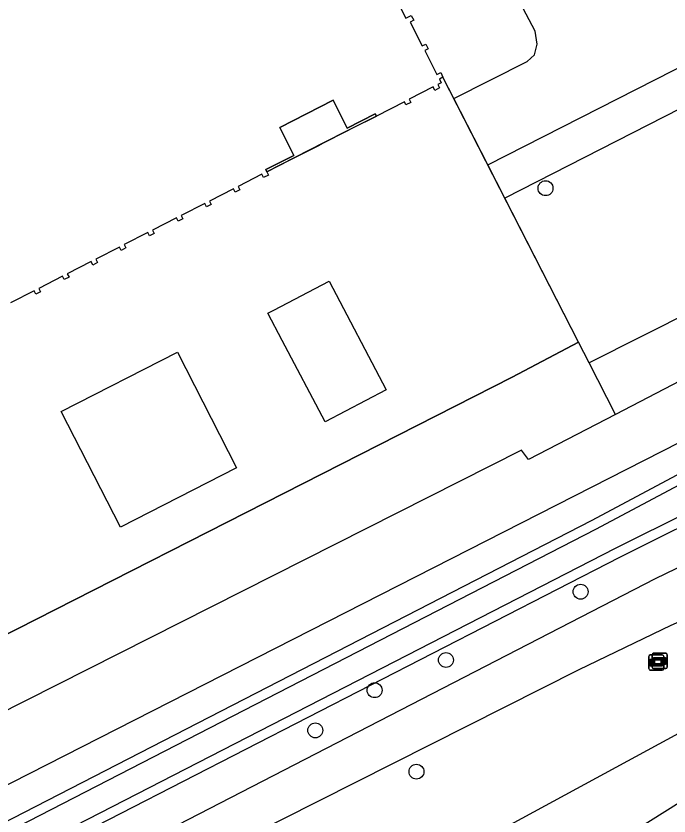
# Model space of a CAD drawing. Extents: x 158838 to 160074, y 386376 to 387776.
# Drawn here: x 159817.9 to 159860.7, y 387187.3 to 387239.8 of the extents above; entities that cross this region are included whole.
import ezdxf

# ---------------------------------------------------------------- set-up
doc = ezdxf.new("R2010")
doc.units = 0
for name, color, linetype in [('IMGEO_Boom', 7, 'Continuous'), ('IMGEO_Fietspad_gesloten', 7, 'Continuous'), ('IMGEO_Groenvoorziening', 7, 'Continuous'), ('IMGEO_Hek', 7, 'Continuous'), ('IMGEO_Pand', 7, 'Continuous'), ('IMGEO_Pand_overbouw', 7, 'Continuous'), ('IMGEO_Rijbaan_lokaal_open', 7, 'Continuous'), ('IMGEO_Verklikker', 7, 'Continuous'), ('IMGEO_Voetpad_halfverhard', 7, 'Continuous'), ('IMGEO_Waterloop', 7, 'Continuous')]:
    doc.layers.add(name, color=color, linetype=linetype)

msp = doc.modelspace()

# ---------------------------------------------------------------- linework, layer by layer
at = {"layer": 'IMGEO_Boom'}
for centre in [(159852.638, 387228.508), (159854.938, 387202.025), (159846.102, 387197.543), (159841.419, 387195.562), (159837.525, 387192.924), (159844.168, 387190.215)]:
    msp.add_circle(centre, 0.489, dxfattribs=at)
at = {"layer": 'IMGEO_Fietspad_gesloten'}
msp.add_lwpolyline([(159664.962, 387064.683), (159669.143, 387067.488), (159691.436, 387081.491), (159720.405, 387099.695), (159809.54, 387155.64), (159810.061, 387155.967), (159863.289, 387189.363), (159865.511, 387190.884), (159867.589, 387192.598), (159869.505, 387194.491), (159871.244, 387196.547), (159872.148, 387197.781), (159876.474, 387203.301)], dxfattribs=at)
at = {"layer": 'IMGEO_Groenvoorziening'}
for points in [[(159891.281, 387231.384), (159893.852, 387228.662), (159870.674, 387216.519), (159808.329, 387184.781)], [(159891.281, 387231.384), (159857.233, 387213.666)], [(159621.159, 387087.114), (159637.161, 387095.227), (159664.203, 387109.128), (159684.482, 387119.174), (159721.072, 387137.979), (159781.198, 387168.407), (159855.649, 387206.702), (159873.796, 387216.367), (159882.45, 387221.507), (159893.934, 387227.463)], [(159896.766, 387226.1), (159881.92, 387217.198), (159872.238, 387211.618), (159857.493, 387204.28), (159755.19, 387151.759), (159650.522, 387098.688), (159630.344, 387088.139), (159559.038, 387051.555), (159555.323, 387049.194), (159554.469, 387048.652)], [(159857.233, 387213.666), (159855.5, 387217.052)], [(159857.233, 387213.666), (159851.517, 387210.691), (159851.068, 387211.319), (159806.318, 387188.722)], [(159697.521, 387107.796), (159737.341, 387129.061), (159774.317, 387148.229), (159848.513, 387185.755), (159868.077, 387196.362), (159868.422, 387197.445), (159870.546, 387204.112)]]:
    msp.add_lwpolyline(points, dxfattribs=at)
at = {"layer": 'IMGEO_Hek'}
for points in [[(159769.309, 387260.873), (159804.244, 387192.604), (159850.444, 387216.105), (159854.805, 387218.409), (159845.908, 387235.79)], [(159891.281, 387231.384), (159893.852, 387228.662), (159870.674, 387216.519), (159808.329, 387184.781), (159733.757, 387146.818)]]:
    msp.add_lwpolyline(points, dxfattribs=at)
at = {"layer": 'IMGEO_Pand'}
for points in [[(159842.675, 387241.222), (159843.472, 387239.659), (159843.827, 387239.839), (159843.989, 387239.526), (159843.754, 387239.405), (159844.549, 387237.853), (159844.777, 387237.97), (159844.938, 387237.654), (159844.71, 387237.538), (159845.512, 387235.972), (159845.762, 387236.1), (159845.908, 387235.79)], [(159845.908, 387235.79), (159845.669, 387235.667), (159845.793, 387235.423), (159845.567, 387235.308), (159845.679, 387235.09), (159845.37, 387234.929), (159845.258, 387235.149), (159843.684, 387234.344), (159843.792, 387234.133), (159843.479, 387233.972), (159843.371, 387234.183), (159841.536, 387233.244)], [(159834.353, 387229.591), (159834.286, 387229.726), (159836.127, 387230.662), (159835.194, 387232.498), (159838.703, 387234.294), (159839.623, 387232.451), (159841.467, 387233.378), (159841.536, 387233.244)], [(159834.353, 387229.591), (159834.449, 387229.361), (159834.137, 387229.205), (159834.025, 387229.424), (159832.467, 387228.627), (159832.579, 387228.408), (159832.258, 387228.25), (159832.148, 387228.464), (159830.588, 387227.666), (159830.7, 387227.446), (159830.395, 387227.291), (159830.283, 387227.51), (159828.715, 387226.708), (159828.825, 387226.492), (159828.519, 387226.337), (159828.409, 387226.552), (159826.84, 387225.749), (159826.953, 387225.527), (159826.647, 387225.374), (159826.535, 387225.593), (159824.987, 387224.802), (159825.098, 387224.583), (159824.786, 387224.424), (159824.675, 387224.642), (159823.119, 387223.847), (159823.23, 387223.63), (159822.921, 387223.462), (159822.807, 387223.687), (159821.25, 387222.891), (159821.363, 387222.67), (159821.05, 387222.513), (159820.939, 387222.732), (159819.378, 387221.934), (159819.49, 387221.715), (159819.179, 387221.558), (159819.068, 387221.775), (159817.512, 387220.979)], [(159835.36, 387218.509), (159834.416, 387220.307), (159834.799, 387220.508), (159838.433, 387222.416), (159842.178, 387215.284), (159838.166, 387213.165), (159835.36, 387218.509)], [(159828.475, 387217.745), (159832.35, 387210.148), (159824.736, 387206.258), (159820.855, 387213.849), (159828.475, 387217.745)]]:
    msp.add_lwpolyline(points, dxfattribs=at)
at = {"layer": 'IMGEO_Pand_overbouw'}
msp.add_lwpolyline([(159834.353, 387229.591), (159835.877, 387230.367), (159836.187, 387230.524), (159837.752, 387231.32), (159838.059, 387231.476), (159839.627, 387232.273), (159839.949, 387232.437), (159841.536, 387233.244), (159841.467, 387233.378), (159839.623, 387232.451), (159838.703, 387234.294), (159835.194, 387232.498), (159836.127, 387230.662), (159834.286, 387229.726)], close=True, dxfattribs=at)
at = {"layer": 'IMGEO_Rijbaan_lokaal_open'}
for points in [[(159846.628, 387234.383), (159851.444, 387236.825), (159851.915, 387237.263), (159852.084, 387237.959), (159851.949, 387238.823), (159843.24, 387255.254), (159841.668, 387257.813), (159836.91, 387264.569), (159832.433, 387262.178)], [(159854.805, 387218.409), (159850.444, 387216.105), (159804.244, 387192.604), (159769.309, 387260.873)], [(159870.995, 387239.911), (159875.406, 387231.393), (159867.482, 387227.555), (159869.323, 387224.008), (159855.5, 387217.052)], [(159848.853, 387230.037), (159864.71, 387238.104), (159866.595, 387237.656), (159868.414, 387234.603), (159868.189, 387233.234), (159867.493, 387232.358), (159864.306, 387230.832), (159862.532, 387234.266), (159849.974, 387227.846)], [(159846.628, 387234.383), (159845.908, 387235.79)], [(159848.853, 387230.037), (159846.628, 387234.383)], [(159841.536, 387233.244), (159839.627, 387232.273), (159838.059, 387231.476), (159836.187, 387230.524), (159834.353, 387229.591)], [(159849.974, 387227.846), (159848.853, 387230.037)], [(159854.805, 387218.409), (159849.974, 387227.846)], [(159855.5, 387217.052), (159854.805, 387218.409)]]:
    msp.add_lwpolyline(points, dxfattribs=at)
at = {"layer": 'IMGEO_Verklikker'}
for p, q in [((159859.415, 387196.976), (159859.415, 387197.776)), ((159859.415, 387197.776), (159859.415, 387196.976)), ((159859.515, 387197.876), (159860.305, 387197.876)), ((159860.305, 387197.876), (159859.515, 387197.876)), ((159859.635, 387197.082), (159859.635, 387197.882)), ((159859.635, 387197.882), (159859.635, 387197.082)), ((159859.735, 387197.982), (159860.525, 387197.982)), ((159860.525, 387197.982), (159859.735, 387197.982)), ((159860.405, 387197.776), (159860.405, 387196.976)), ((159860.405, 387196.976), (159860.405, 387197.776)), ((159860.625, 387197.882), (159860.625, 387197.082)), ((159860.625, 387197.082), (159860.625, 387197.882)), ((159860.305, 387196.876), (159859.515, 387196.876)), ((159859.515, 387196.876), (159860.305, 387196.876)), ((159860.525, 387196.982), (159859.735, 387196.982)), ((159859.735, 387196.982), (159860.525, 387196.982))]:
    msp.add_line(p, q, dxfattribs=at)
for points in [[(159859.516, 387197.608), (159860.304, 387197.608), (159860.304, 387197.144), (159859.516, 387197.144), (159859.516, 387197.608)], [(159859.581, 387197.543), (159859.581, 387197.209), (159860.239, 387197.209), (159860.239, 387197.543), (159859.581, 387197.543)], [(159859.736, 387197.714), (159860.524, 387197.714), (159860.524, 387197.25), (159859.736, 387197.25), (159859.736, 387197.714)], [(159859.801, 387197.649), (159859.801, 387197.315), (159860.459, 387197.315), (159860.459, 387197.649), (159859.801, 387197.649)]]:
    msp.add_lwpolyline(points, dxfattribs=at)
for centre, start, end in [((159859.515, 387197.776), 90, 180), ((159859.515, 387197.776), 90, 180), ((159859.735, 387197.882), 90, 180), ((159859.735, 387197.882), 90, 180), ((159860.305, 387197.776), 0, 90), ((159860.305, 387197.776), 360, 90), ((159860.525, 387197.882), 0, 90), ((159860.525, 387197.882), 360, 90), ((159859.515, 387196.976), 180, 270), ((159859.515, 387196.976), 180, 270), ((159859.735, 387197.082), 180, 270), ((159859.735, 387197.082), 180, 270), ((159860.305, 387196.976), 270, 0), ((159860.305, 387196.976), 270, 0), ((159860.525, 387197.082), 270, 0), ((159860.525, 387197.082), 270, 0)]:
    msp.add_arc(centre, 0.1, start, end, dxfattribs=at)
at = {"layer": 'IMGEO_Voetpad_halfverhard'}
for points in [[(159557.143, 387047.692), (159557.48, 387047.863), (159624.872, 387082.009), (159712.819, 387127.086), (159859.851, 387202.901), (159867.901, 387206.794)], [(159869.964, 387203.812), (159860.861, 387199.798), (159854.829, 387196.89), (159818.268, 387178.454), (159736.788, 387137.27), (159633.649, 387083.755), (159631.244, 387082.511)]]:
    msp.add_lwpolyline(points, dxfattribs=at)
at = {"layer": 'IMGEO_Waterloop'}
for points in [[(159555.125, 387052.915), (159558.645, 387054.699), (159567.918, 387059.4), (159621.45, 387086.539), (159637.454, 387094.653), (159664.493, 387108.553), (159684.772, 387118.599), (159721.365, 387137.405), (159781.491, 387167.833), (159855.948, 387206.131), (159874.112, 387215.805), (159882.763, 387220.944), (159894.24, 387226.896)], [(159896.265, 387226.551), (159881.593, 387217.753), (159871.933, 387212.186), (159857.202, 387204.855), (159754.897, 387152.333), (159650.227, 387099.261), (159630.048, 387088.711), (159558.717, 387052.115), (159554.656, 387050.244)]]:
    msp.add_lwpolyline(points, dxfattribs=at)

doc.saveas('drawing.dxf')
